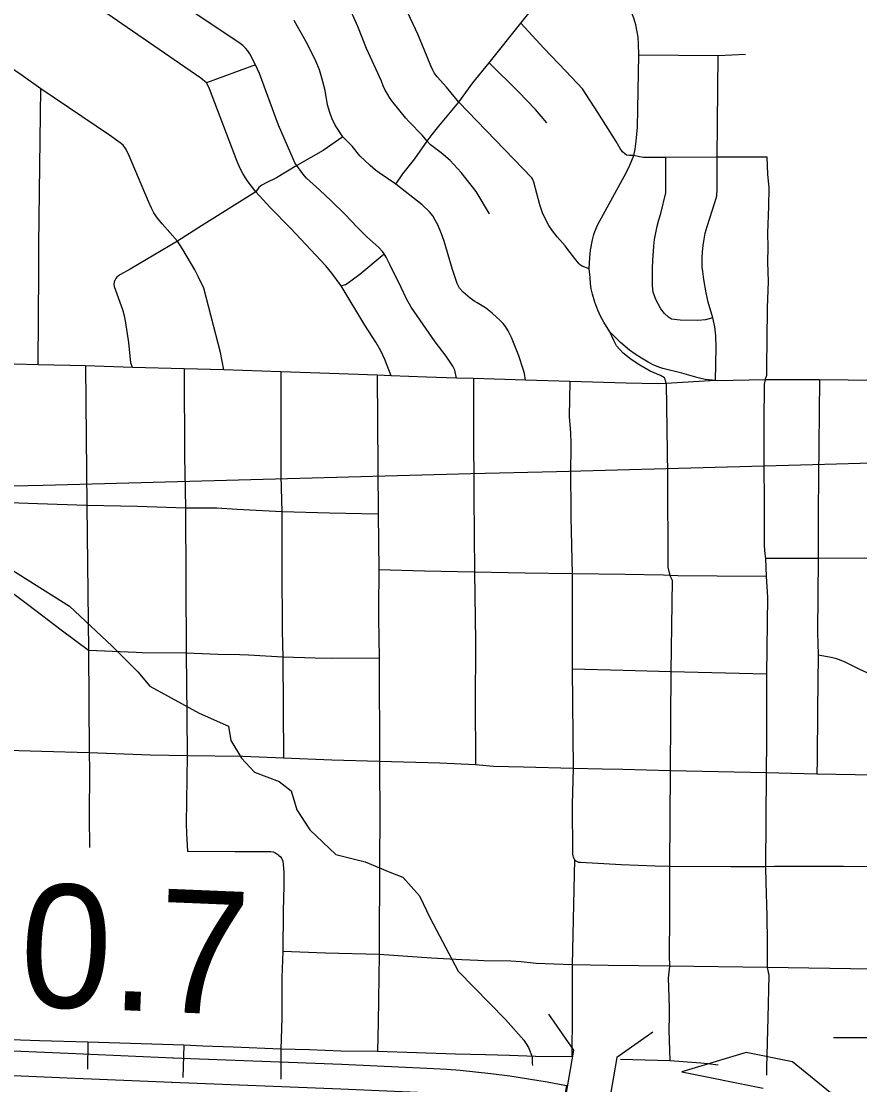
# Model space of a CAD drawing. Extents: x -19 to 366, y -4 to 359.
# Drawn here: x 152.823 to 153.368, y 191.169 to 191.86 of the extents above; entities that cross this region are included whole.
import ezdxf

# ---------------------------------------------------------------- set-up
doc = ezdxf.new("R2010")
doc.units = 0
for name, color, linetype in [('R_Exist Surface Annot', 7, 'Continuous'), ('R_Striping', 7, 'Continuous'), ('R_Temp Easement', 7, 'Continuous'), ('R_Water', 7, 'Continuous'), ('R_Xsect Slope', 7, 'Continuous'), ('Sheet Fence', 7, 'Continuous'), ('T_Vehicle Path Lt Minor', 7, 'Continuous')]:
    doc.layers.add(name, color=color, linetype=linetype)

msp = doc.modelspace()

# ---------------------------------------------------------------- linework, layer by layer
at = {"layer": 'R_Exist Surface Annot'}
for p, q in [((152.92164, 191.18668), (152.92152, 191.18669)), ((152.9209, 191.1706), (152.92096, 191.1706))]:
    msp.add_line(p, q, dxfattribs=at)
for points in [[(152.67908, 191.19714), (152.85351, 191.18959), (152.92164, 191.18668)], [(152.92152, 191.18669), (153.03118, 191.18247), (153.09094, 191.17979)], [(152.92096, 191.1706), (152.85282, 191.17351), (152.67838, 191.18106)], [(153.09106, 191.17978), (153.09937, 191.17938), (153.10808, 191.17866), (153.12803, 191.17648), (153.14022, 191.17493), (153.15246, 191.17312), (153.16458, 191.17105), (153.17714, 191.16866), (153.17426, 191.15283)], [(153.09022, 191.16371), (153.03051, 191.16639), (152.9209, 191.1706)]]:
    msp.add_lwpolyline(points, dxfattribs=at)
at = {"layer": 'R_Striping'}
for points in [[(152.94326, 191.81994), (152.93959, 191.82307), (152.86817, 191.87213), (152.85278, 191.88288), (152.84662, 191.88696), (152.84421, 191.88904), (152.83636, 191.89651), (152.83287, 191.90013), (152.83193, 191.90148), (152.83094, 191.90349), (152.83014, 191.90601), (152.82999, 191.90693)], [(152.97505, 191.83163), (152.97138, 191.8389), (152.97009, 191.84081), (152.96862, 191.84256), (152.96696, 191.84417), (152.96514, 191.84559), (152.9364, 191.8648), (152.91087, 191.88305), (152.88777, 191.89844), (152.88641, 191.89956), (152.88528, 191.90091), (152.88443, 191.90245), (152.88391, 191.9039), (152.8835, 191.90674)], [(153.08666, 191.78212), (153.08353, 191.78567), (153.07465, 191.79489), (153.07283, 191.7971), (153.06455, 191.80723), (153.06267, 191.80975), (153.06098, 191.8124), (153.05946, 191.81516), (153.05814, 191.81802), (153.05703, 191.82096), (153.04721, 191.84232), (153.04164, 191.85652), (153.03651, 191.8682), (153.0311, 191.87944), (153.02444, 191.8941), (153.02068, 191.90333), (153.01877, 191.90626)], [(153.10725, 191.80737), (153.09918, 191.8172), (153.09319, 191.82376), (153.09124, 191.8264), (153.09024, 191.82818), (153.08897, 191.83102), (153.08673, 191.83687), (153.08049, 191.85168), (153.07252, 191.86873), (153.06941, 191.87579), (153.05707, 191.906)], [(153.14749, 191.85868), (153.16538, 191.88123), (153.17592, 191.89784)], [(153.2241, 191.83818), (153.22387, 191.84524), (153.22355, 191.84967), (153.22302, 191.85317), (153.22208, 191.85767), (153.22081, 191.86207), (153.21907, 191.86639), (153.2172, 191.87016), (153.21546, 191.87297), (153.21245, 191.87704), (153.20897, 191.88108), (153.20521, 191.88484), (153.20251, 191.88715), (153.19879, 191.88968), (153.19389, 191.89249), (153.19108, 191.89381), (153.18603, 191.89581)], [(153.03176, 191.78479), (153.02698, 191.79245), (153.02481, 191.79699), (153.02337, 191.80065), (153.02192, 191.80572), (153.02034, 191.81495), (153.01855, 191.8223), (153.01669, 191.82834), (153.01441, 191.83404), (153.01161, 191.83996), (153.00812, 191.84651), (153.00024, 191.86047)], [(153.12687, 191.83295), (153.14749, 191.85868)], [(153.2209, 191.77279), (153.2181, 191.7727), (153.21615, 191.77301), (153.21499, 191.77378), (153.21353, 191.77523), (153.21202, 191.77729), (153.20933, 191.78191), (153.19754, 191.8008), (153.18756, 191.81611), (153.17672, 191.8276), (153.16235, 191.84245), (153.14749, 191.85868)], [(152.83569, 191.81609), (152.82306, 191.82513), (152.81551, 191.83028), (152.80861, 191.83466), (152.80628, 191.83575), (152.80422, 191.83637), (152.80251, 191.83671), (152.79664, 191.83733), (152.78477, 191.83824), (152.77324, 191.83881)], [(153.2209, 191.77279), (153.22163, 191.77687), (153.22228, 191.78209), (153.22312, 191.79123), (153.2235, 191.80276), (153.2241, 191.83818)], [(153.2241, 191.83818), (153.27565, 191.83778)], [(153.27491, 191.7716), (153.27565, 191.83778)], [(153.27565, 191.83778), (153.29339, 191.8385)], [(152.97505, 191.83163), (152.94326, 191.81994)], [(153.00204, 191.76623), (153.00073, 191.76807), (152.99962, 191.77054), (152.99015, 191.79242), (152.97766, 191.82613), (152.97505, 191.83163)], [(153.10725, 191.80737), (153.11635, 191.81987), (153.12687, 191.83295)], [(153.16439, 191.794), (153.15696, 191.80257), (153.14584, 191.81416), (153.12687, 191.83295)], [(152.97537, 191.74907), (152.96975, 191.75649), (152.96686, 191.76108), (152.96523, 191.76427), (152.96334, 191.76877), (152.94535, 191.81605), (152.94428, 191.81846), (152.94326, 191.81994)], [(152.83393, 191.63674), (152.83438, 191.69772), (152.83451, 191.71478), (152.8351, 191.76599), (152.83569, 191.81609)], [(152.9246, 191.71707), (152.91448, 191.72847), (152.91094, 191.73284), (152.9092, 191.73547), (152.90759, 191.73857), (152.90564, 191.74284), (152.89266, 191.77373), (152.89078, 191.77722), (152.88913, 191.77942), (152.88735, 191.78105), (152.88045, 191.78595), (152.83569, 191.81609)], [(153.08666, 191.78212), (153.08992, 191.78644), (153.09421, 191.79182), (153.10725, 191.80737)], [(153.19189, 191.69907), (153.18731, 191.70083), (153.18615, 191.70158), (153.18534, 191.70241), (153.18309, 191.70509), (153.17741, 191.71263), (153.17621, 191.714), (153.17106, 191.71987), (153.168, 191.72391), (153.16572, 191.72727), (153.16338, 191.73131), (153.16148, 191.73545), (153.15983, 191.74067), (153.15593, 191.75544), (153.15529, 191.7571), (153.15461, 191.75824), (153.10725, 191.80737)], [(153.03176, 191.78479), (153.01901, 191.77605), (153.00204, 191.76623)], [(153.06623, 191.75409), (153.05545, 191.76141), (153.05303, 191.76323), (153.04953, 191.76617), (153.04295, 191.77252), (153.03785, 191.77884), (153.03176, 191.78479)], [(153.06623, 191.75409), (153.07072, 191.76075), (153.07862, 191.77067), (153.08666, 191.78212)], [(153.12708, 191.73486), (153.11853, 191.74934), (153.10866, 191.76182), (153.10158, 191.76954), (153.09577, 191.77452), (153.08877, 191.77973), (153.08666, 191.78212)], [(153.19189, 191.69907), (153.19223, 191.70657), (153.19278, 191.7113), (153.19397, 191.71806), (153.19487, 191.72135), (153.19561, 191.72347), (153.19756, 191.72787), (153.19975, 191.73217), (153.21593, 191.76148), (153.21824, 191.7665), (153.2209, 191.77279)], [(153.24163, 191.77153), (153.22704, 191.77152), (153.22448, 191.77185), (153.2209, 191.77279)], [(153.27218, 191.66731), (153.2674, 191.66613), (153.2624, 191.66555), (153.25102, 191.66577), (153.24525, 191.66654), (153.24329, 191.6678), (153.24066, 191.67017), (153.23844, 191.67326), (153.2352, 191.67928), (153.23343, 191.68391), (153.2329, 191.68807), (153.23304, 191.69474), (153.23298, 191.69968), (153.23317, 191.70461), (153.23386, 191.71388), (153.23435, 191.71822), (153.23502, 191.72252), (153.23594, 191.72679), (153.23704, 191.731), (153.23834, 191.73516), (153.24166, 191.74856), (153.24163, 191.77153)], [(153.27491, 191.7716), (153.24163, 191.77153)], [(153.27218, 191.66731), (153.26915, 191.67757), (153.26783, 191.68362), (153.2662, 191.69214), (153.26555, 191.69733), (153.2652, 191.7002), (153.26519, 191.70606), (153.2654, 191.71017), (153.26582, 191.71426), (153.26641, 191.71836), (153.26721, 191.72242), (153.26841, 191.72675), (153.27351, 191.74213), (153.27463, 191.74664), (153.27487, 191.75069), (153.27491, 191.7716)], [(153.30749, 191.77167), (153.27491, 191.7716)], [(153.3062, 191.62715), (153.30714, 191.62998), (153.30742, 191.65939), (153.30765, 191.66737), (153.30758, 191.67381), (153.30823, 191.69094), (153.30785, 191.70339), (153.30796, 191.71331), (153.30781, 191.72232), (153.30857, 191.73961), (153.30861, 191.75172), (153.30794, 191.76072), (153.30749, 191.77167)], [(153.00204, 191.76623), (152.9888, 191.75829), (152.98211, 191.75494), (152.97934, 191.7534), (152.97845, 191.75282), (152.97742, 191.75187), (152.97537, 191.74907)], [(153.05875, 191.7088), (153.05773, 191.71045), (153.05524, 191.71311), (153.04748, 191.72004), (153.04113, 191.72632), (153.03328, 191.73453), (153.02408, 191.74359), (153.01694, 191.75033), (153.00828, 191.75807), (153.00585, 191.76091), (153.00204, 191.76623)], [(152.97537, 191.74907), (152.9401, 191.72712), (152.9246, 191.71707)], [(153.03081, 191.68815), (153.02478, 191.69644), (153.0209, 191.70107), (152.99788, 191.72561), (152.98474, 191.73894), (152.97537, 191.74907)], [(153.15047, 191.62693), (153.14973, 191.63108), (153.14905, 191.63388), (153.14611, 191.64256), (153.14137, 191.65453), (153.13933, 191.65879), (153.13759, 191.66161), (153.13604, 191.66359), (153.1341, 191.66564), (153.12894, 191.67036), (153.12448, 191.67383), (153.11915, 191.67704), (153.11768, 191.67792), (153.11451, 191.68018), (153.10999, 191.68389), (153.10757, 191.68655), (153.10612, 191.68971), (153.10329, 191.69799), (153.10233, 191.70079), (153.09761, 191.71702), (153.09604, 191.72187), (153.09345, 191.7278), (153.09187, 191.73084), (153.09025, 191.73357), (153.08825, 191.73617), (153.0834, 191.74079), (153.06623, 191.75409)], [(152.9246, 191.71707), (152.89378, 191.69899), (152.88749, 191.69552), (152.88622, 191.69465), (152.88506, 191.69363), (152.88449, 191.69287), (152.88389, 191.69159)], [(152.95467, 191.63344), (152.95234, 191.64479), (152.94154, 191.68666), (152.93813, 191.69382), (152.93567, 191.6984), (152.92803, 191.71168), (152.9246, 191.71707)], [(153.03081, 191.68815), (153.03367, 191.68901), (153.0347, 191.68959), (153.0429, 191.69572), (153.05875, 191.7088)], [(153.10567, 191.62819), (153.10452, 191.63341), (153.10335, 191.63592), (153.09899, 191.64236), (153.09174, 191.65183), (153.07622, 191.67429), (153.07317, 191.67958), (153.06971, 191.68708), (153.06239, 191.70203), (153.06, 191.70679), (153.05875, 191.7088)], [(153.20516, 191.65828), (153.20128, 191.66449), (153.19908, 191.66851), (153.19745, 191.67221), (153.19556, 191.67741), (153.19399, 191.68271), (153.19308, 191.68624), (153.1927, 191.68938), (153.19245, 191.69353), (153.19189, 191.69907)], [(152.89529, 191.63516), (152.89423, 191.63801), (152.89282, 191.65136), (152.89079, 191.66536), (152.89008, 191.66854), (152.88894, 191.67243), (152.88368, 191.68756), (152.88346, 191.68948), (152.88389, 191.69159)], [(153.06323, 191.62969), (153.05922, 191.64024), (153.05649, 191.64597), (153.0532, 191.65153), (153.04621, 191.66246), (153.03081, 191.68815)], [(153.27394, 191.62651), (153.27431, 191.64807), (153.27399, 191.65572), (153.27337, 191.66137), (153.27218, 191.66731)], [(153.24183, 191.62469), (153.24128, 191.6274), (153.24068, 191.62842), (153.23812, 191.62995), (153.23153, 191.63272), (153.22469, 191.63656), (153.21901, 191.64033), (153.21396, 191.64443), (153.21166, 191.64672), (153.20967, 191.64924), (153.20775, 191.65262), (153.20516, 191.65828)], [(153.27394, 191.62651), (153.26717, 191.62735), (153.26252, 191.62832), (153.25194, 191.63133), (153.23965, 191.63448), (153.23699, 191.63535), (153.23342, 191.63684), (153.2301, 191.63853), (153.22578, 191.64107), (153.2217, 191.6437), (153.21807, 191.64632), (153.2121, 191.65131), (153.20516, 191.65828)], [(152.83393, 191.63674), (152.80301, 191.6377)], [(152.86469, 191.6361), (152.83393, 191.63674)], [(152.86469, 191.6361), (152.86514, 191.5899), (152.8656, 191.5454)], [(152.89529, 191.63516), (152.86469, 191.6361)], [(152.92878, 191.63421), (152.89529, 191.63516)], [(152.92878, 191.63421), (152.92914, 191.57649), (152.92919, 191.56745), (152.92965, 191.5436)], [(152.95467, 191.63344), (152.92878, 191.63421)], [(152.99158, 191.63224), (152.95467, 191.63344)], [(152.99158, 191.63224), (152.99166, 191.58845), (152.99171, 191.56452), (152.99229, 191.54134)], [(153.02325, 191.63116), (152.99158, 191.63224)], [(153.05417, 191.63011), (153.02325, 191.63116)], [(153.05417, 191.63011), (153.05476, 191.53973)], [(153.06323, 191.62969), (153.05417, 191.63011)], [(153.08618, 191.62888), (153.06323, 191.62969)], [(153.10567, 191.62819), (153.08618, 191.62888)], [(153.11681, 191.62787), (153.10567, 191.62819)], [(153.11681, 191.62787), (153.1167, 191.58949), (153.11683, 191.5582), (153.11684, 191.55139), (153.11735, 191.50202)], [(153.15047, 191.62693), (153.11681, 191.62787)], [(153.17927, 191.62602), (153.15047, 191.62693)], [(153.17927, 191.62602), (153.17886, 191.60319), (153.17961, 191.59252), (153.17984, 191.58621), (153.17977, 191.56426), (153.17987, 191.54478), (153.17992, 191.53776), (153.18071, 191.50107)], [(153.24183, 191.62469), (153.23658, 191.62442), (153.21594, 191.62482), (153.17927, 191.62602)], [(153.27394, 191.62651), (153.24183, 191.62469)], [(153.24183, 191.62469), (153.24275, 191.56548), (153.24282, 191.5053), (153.24423, 191.50004)], [(153.3062, 191.62715), (153.27492, 191.6264), (153.27394, 191.62651)], [(153.3062, 191.62715), (153.30548, 191.62431), (153.30519, 191.5994), (153.30555, 191.51999), (153.30569, 191.51603), (153.30632, 191.5109)], [(153.34131, 191.62701), (153.3062, 191.62715)], [(153.34131, 191.62701), (153.34043, 191.5422), (153.34047, 191.51093)], [(153.41577, 191.62608), (153.34131, 191.62701)], [(152.83359, 191.54646), (152.8031, 191.54761)], [(152.8656, 191.5454), (152.83359, 191.54646)], [(152.8656, 191.5454), (152.86664, 191.45122)], [(152.89852, 191.54472), (152.8656, 191.5454)], [(152.92965, 191.5436), (152.89852, 191.54472)], [(152.99229, 191.54134), (152.9632, 191.54289), (152.94997, 191.54359), (152.94262, 191.54373), (152.92965, 191.5436)], [(152.92965, 191.5436), (152.93009, 191.44951)], [(152.99229, 191.54134), (152.99228, 191.50605), (152.99254, 191.46408), (152.99281, 191.44688)], [(153.0231, 191.5405), (152.99229, 191.54134)], [(153.05476, 191.53973), (153.0231, 191.5405)], [(153.05476, 191.53973), (153.0553, 191.50356)], [(153.34047, 191.51093), (153.30632, 191.5109)], [(153.30632, 191.5109), (153.30678, 191.49924)], [(153.34047, 191.51093), (153.34005, 191.46318), (153.34063, 191.44834)], [(153.39153, 191.50926), (153.38211, 191.51055), (153.37085, 191.51111), (153.34047, 191.51093)], [(153.0553, 191.50356), (153.05513, 191.47846), (153.0551, 191.47231), (153.0554, 191.4463)], [(153.08493, 191.50278), (153.0553, 191.50356)], [(153.11735, 191.50202), (153.08493, 191.50278)], [(153.11735, 191.50202), (153.11805, 191.45727), (153.11801, 191.45067), (153.11786, 191.42069), (153.11799, 191.37697)], [(153.15029, 191.50153), (153.11735, 191.50202)], [(153.18071, 191.50107), (153.15029, 191.50153)], [(153.18071, 191.50107), (153.18089, 191.45931), (153.18074, 191.43916)], [(153.21511, 191.5006), (153.18071, 191.50107)], [(153.24423, 191.50004), (153.23999, 191.50026), (153.21511, 191.5006)], [(153.24423, 191.50004), (153.24565, 191.49701), (153.2449, 191.43745)], [(153.27501, 191.49956), (153.24943, 191.49982), (153.24423, 191.50004)], [(153.30678, 191.49924), (153.27501, 191.49956)], [(153.30678, 191.49924), (153.30759, 191.48589), (153.307, 191.43587)], [(152.86664, 191.45122), (152.849, 191.4644), (152.82806, 191.48056), (152.81762, 191.48836), (152.813, 191.49143), (152.80254, 191.49747)], [(152.86664, 191.45122), (152.86718, 191.38482)], [(152.89763, 191.44994), (152.86664, 191.45122)], [(152.93009, 191.44951), (152.90145, 191.44978), (152.89763, 191.44994)], [(152.93009, 191.44951), (152.93059, 191.40901), (152.93069, 191.38293)], [(152.99281, 191.44688), (152.97065, 191.44824), (152.96496, 191.44837), (152.95091, 191.44871), (152.93009, 191.44951)], [(152.99281, 191.44688), (152.9934, 191.38128)], [(153.02419, 191.44614), (153.01387, 191.44616), (152.99281, 191.44688)], [(153.0554, 191.4463), (153.02419, 191.44614)], [(153.0554, 191.4463), (153.05575, 191.37915)], [(153.34063, 191.44834), (153.34, 191.4124), (153.33983, 191.38023), (153.33956, 191.3709)], [(153.34063, 191.44834), (153.34892, 191.44694), (153.35166, 191.44627), (153.35408, 191.44545), (153.35777, 191.44385), (153.36744, 191.43904), (153.38396, 191.43155), (153.3886, 191.42911), (153.39191, 191.42695), (153.39886, 191.42169), (153.40244, 191.41852), (153.40359, 191.41726), (153.40445, 191.4163), (153.40637, 191.41387), (153.40813, 191.41131), (153.40965, 191.40868), (153.41213, 191.40322), (153.41488, 191.39543), (153.416, 191.39132), (153.41675, 191.38671), (153.41722, 191.37952), (153.41749, 191.36988)], [(153.18074, 191.43916), (153.18146, 191.37461)], [(153.2138, 191.43828), (153.18074, 191.43916)], [(153.2449, 191.43745), (153.2138, 191.43828)], [(153.2449, 191.43745), (153.24471, 191.40651)], [(153.307, 191.43587), (153.2449, 191.43745)], [(153.307, 191.43587), (153.30696, 191.39273), (153.30676, 191.37173)], [(153.24471, 191.40651), (153.2445, 191.37315)], [(152.83623, 191.38563), (152.80643, 191.38656)], [(152.86718, 191.38482), (152.83623, 191.38563)], [(152.86718, 191.38482), (152.86728, 191.37356), (152.8671, 191.34329), (152.86746, 191.3232)], [(152.93069, 191.38293), (152.90685, 191.38336), (152.86718, 191.38482)], [(152.93069, 191.38293), (152.93023, 191.33876), (152.93042, 191.33249), (152.93108, 191.3206)], [(152.9934, 191.38128), (152.96684, 191.38235), (152.93069, 191.38293)], [(153.02482, 191.38011), (152.9934, 191.38128)], [(153.05575, 191.37915), (153.02482, 191.38011)], [(153.05575, 191.37915), (153.05589, 191.34135), (153.05575, 191.31672), (153.05541, 191.25379)], [(153.11799, 191.37697), (153.09477, 191.37796), (153.05575, 191.37915)], [(153.14929, 191.37555), (153.12972, 191.37591), (153.11799, 191.37697)], [(153.18146, 191.37461), (153.14929, 191.37555)], [(153.18146, 191.37461), (153.18073, 191.35145), (153.18102, 191.31895), (153.18112, 191.31791), (153.18143, 191.31692), (153.18228, 191.3155)], [(153.21374, 191.37386), (153.20032, 191.37417), (153.18146, 191.37461)], [(153.2445, 191.37315), (153.21374, 191.37386)], [(153.2445, 191.37315), (153.24394, 191.31104)], [(153.30676, 191.37173), (153.2445, 191.37315)], [(153.30676, 191.37173), (153.30638, 191.31078)], [(153.33956, 191.3709), (153.30676, 191.37173)], [(153.37681, 191.37036), (153.33956, 191.3709)], [(152.96178, 191.3204), (152.93108, 191.3206)], [(152.99032, 191.31817), (152.98773, 191.31989), (152.9868, 191.32018), (152.98509, 191.3204), (152.96178, 191.3204)], [(152.99032, 191.31817), (152.99122, 191.31733), (152.99198, 191.31634), (152.99282, 191.31447), (152.99315, 191.31226), (152.99349, 191.30722), (152.99355, 191.29867), (152.99313, 191.28203), (152.9928, 191.25576)], [(153.18228, 191.3155), (153.18077, 191.24716)], [(153.21263, 191.31199), (153.18625, 191.31346), (153.1852, 191.31362), (153.18422, 191.31396), (153.18333, 191.31449), (153.18228, 191.3155)], [(153.24394, 191.31104), (153.23458, 191.31119), (153.21263, 191.31199)], [(153.24394, 191.31104), (153.24402, 191.27845), (153.24385, 191.25321), (153.24401, 191.24611)], [(153.30638, 191.31078), (153.28391, 191.3107), (153.24394, 191.31104)], [(153.37511, 191.31076), (153.35692, 191.31096), (153.32781, 191.31091), (153.31208, 191.31104), (153.30638, 191.31078)], [(153.30638, 191.31078), (153.30645, 191.30056), (153.3071, 191.27882)], [(153.3071, 191.27882), (153.30737, 191.26182), (153.30732, 191.24526)], [(152.9928, 191.25576), (152.99217, 191.23876), (152.99218, 191.21236), (152.99162, 191.19233)], [(153.05541, 191.25379), (153.02061, 191.25464), (152.9928, 191.25576)], [(153.05541, 191.25379), (153.05491, 191.20956), (153.05445, 191.19079)], [(153.18077, 191.24716), (153.15749, 191.24796), (153.1477, 191.24896), (153.14096, 191.24946), (153.12343, 191.24975), (153.11947, 191.24982), (153.10918, 191.25024), (153.08939, 191.25143), (153.05541, 191.25379)], [(153.18077, 191.24716), (153.18088, 191.21582)], [(153.24401, 191.24611), (153.20414, 191.24665), (153.18077, 191.24716)], [(153.24401, 191.24611), (153.24316, 191.2384), (153.24326, 191.23247), (153.24385, 191.21924), (153.24381, 191.21423)], [(153.30732, 191.24526), (153.24401, 191.24611)], [(153.30732, 191.24526), (153.30846, 191.24041), (153.30785, 191.21273)], [(153.37525, 191.24425), (153.30732, 191.24526)], [(153.18088, 191.21582), (153.18062, 191.18733)], [(153.24381, 191.21423), (153.24365, 191.20433), (153.24392, 191.19163), (153.24422, 191.18473)], [(153.30785, 191.21273), (153.30704, 191.1804)], [(152.83491, 191.19773), (152.80399, 191.19889)], [(152.86624, 191.19684), (152.83491, 191.19773)], [(152.86624, 191.19684), (152.86608, 191.17937)], [(152.92871, 191.19495), (152.86624, 191.19684)], [(152.92871, 191.19495), (152.92806, 191.17386)], [(152.9606, 191.19359), (152.94099, 191.19429), (152.92871, 191.19495)], [(152.99162, 191.19233), (152.9606, 191.19359)], [(152.99162, 191.19233), (152.99153, 191.17291)], [(153.05445, 191.19079), (153.03059, 191.19104), (153.01013, 191.19187), (152.99162, 191.19233)], [(153.18062, 191.18733), (153.157, 191.18761), (153.14005, 191.18821), (153.12455, 191.18855), (153.10502, 191.18898), (153.05445, 191.19079)], [(153.24422, 191.18473), (153.21207, 191.1856)], [(153.27566, 191.18181), (153.2689, 191.1828), (153.26441, 191.18326), (153.24422, 191.18473)], [(153.30704, 191.1804), (153.30705, 191.17547)]]:
    msp.add_lwpolyline(points, dxfattribs=at)
at = {"layer": 'R_Temp Easement'}
msp.add_lwpolyline([(152.80935, 191.50845), (152.85447, 191.48013), (152.882, 191.45411), (152.89883, 191.43728), (152.90648, 191.42809), (152.9386, 191.41049), (152.95772, 191.40208), (152.95924, 191.39289), (152.96613, 191.38141), (152.97454, 191.37223), (152.9906, 191.36611), (152.99825, 191.35999), (153.00207, 191.34774), (153.01048, 191.33473), (153.02731, 191.31866), (153.04643, 191.31407), (153.06249, 191.30718), (153.0709, 191.30412), (153.08161, 191.29188), (153.08849, 191.27734), (153.10685, 191.2429), (153.13744, 191.21152), (153.14944, 191.19805), (153.1525, 191.19346), (153.15479, 191.18734), (153.15479, 191.18351), (153.15509, 191.18175)], dxfattribs=at)
at = {"layer": 'R_Water'}
for points in [[(153.1819, 191.19173), (153.16553, 191.21494)], [(153.23311, 191.20326), (153.20989, 191.18689)], [(153.16434, 191.09014), (153.1819, 191.19173)], [(153.20989, 191.18689), (153.19233, 191.0853)]]:
    msp.add_lwpolyline(points, dxfattribs=at)
at = {"layer": 'R_Xsect Slope'}
for p, q in [((153.29387, 191.19002), (153.25195, 191.17754)), ((153.32395, 191.18401), (153.29387, 191.19002)), ((153.35785, 191.15637), (153.32395, 191.18401)), ((153.25195, 191.17754), (153.3049, 191.16696))]:
    msp.add_line(p, q, dxfattribs=at)
at = {"layer": 'Sheet Fence'}
for points in [[(156.50946, 189.3937), (156.44759, 191.65634), (156.2114, 200.27623), (155.97446, 208.89626), (155.73678, 217.51643), (155.49836, 226.13674), (155.2592, 234.75719), (155.01929, 243.37778), (154.77865, 251.9985), (154.53727, 260.61937), (154.29515, 269.24038), (154.0523, 277.86152), (153.80871, 286.48281), (153.56438, 295.10424), (153.31933, 303.72581), (153.07354, 312.34752), (152.82702, 320.96938), (152.57978, 329.59137), (152.3318, 338.21351), (152.0831, 346.83579)], [(154.11585, 1.87092), (153.9063, 10.48743), (153.69602, 19.10409), (153.48501, 27.72087), (153.27327, 36.3378), (153.0608, 44.95486), (152.84759, 53.57206), (152.63366, 62.1894), (152.419, 70.80688), (152.20362, 79.42449), (151.98751, 88.04225), (151.77068, 96.66014), (151.55312, 105.27817), (151.33484, 113.89634), (151.11584, 122.51465), (150.89612, 131.13311), (150.67568, 139.7517), (150.45452, 148.37043), (150.23264, 156.98931), (150.01005, 165.60832), (149.78674, 174.22748), (149.56272, 182.84677), (149.33799, 191.46621), (149.11254, 200.0858), (148.88638, 208.70552), (148.65952, 217.32539), (148.43194, 225.9454), (148.20366, 234.56555), (147.97466, 243.18584), (147.74497, 251.80628), (147.51457, 260.42687), (147.28346, 269.04759), (147.05165, 277.66846), (146.81914, 286.28948), (146.58593, 294.91064), (146.35202, 303.53194), (146.11742, 312.15339), (145.88211, 320.77499), (145.64611, 329.39673), (145.40941, 338.01861), (145.17202, 346.64065)], [(0, 189.51617), (7.11214, 189.52059), (14.22427, 189.53386), (21.33637, 189.55597), (28.44845, 189.58693), (35.56048, 189.62672), (42.67245, 189.67537), (49.78436, 189.73285), (56.89619, 189.79918), (64.00793, 189.87436), (71.11958, 189.95838), (78.23111, 190.05124), (85.34253, 190.15294), (92.45381, 190.26349), (99.56495, 190.38288), (106.67593, 190.51112), (113.78675, 190.6482), (120.89739, 190.79412), (128.00785, 190.94888), (135.11811, 191.11248), (142.22816, 191.28493), (149.33799, 191.46621), (156.44759, 191.65634), (163.55694, 191.85531), (170.66605, 192.06312), (177.77489, 192.27977), (184.88345, 192.50526), (191.99173, 192.73959), (199.09971, 192.98276), (206.20739, 193.23477), (213.31474, 193.49561), (220.42177, 193.7653), (227.52845, 194.04382), (234.63479, 194.33118), (241.74076, 194.62738), (248.84635, 194.93241), (255.95157, 195.24628), (263.05638, 195.56898), (270.16079, 195.90052), (277.26478, 196.24089), (284.36834, 196.5901), (291.47147, 196.94814), (298.57414, 197.31501), (305.67635, 197.69072), (312.77809, 198.07525), (319.87934, 198.46862), (326.9801, 198.87082), (334.08035, 199.28185), (341.18009, 199.7017)]]:
    msp.add_spline(points, degree=3, dxfattribs=at)
at = {"layer": 'T_Vehicle Path Lt Minor'}
msp.add_line((153.35056, 191.19983), (153.42632, 191.19983), dxfattribs=at)

# ---------------------------------------------------------------- texts
msp.add_text('0.7', height=0.08, rotation=357.63682, dxfattribs=at).set_placement((152.8209, 191.22042))

doc.saveas('drawing.dxf')
